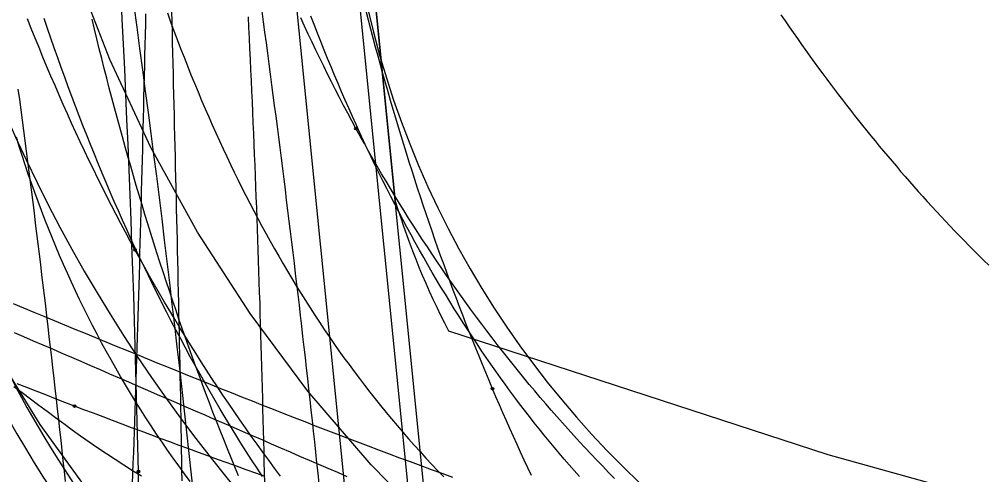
# Model space of a CAD drawing. Extents: x -14 to 1565148, y -25 to 642856.
# Drawn here: x 1564900.32 to 1564930.94, y 636532.82 to 636547.26 of the extents above; entities that cross this region are included whole.
import ezdxf

# ---------------------------------------------------------------- set-up
doc = ezdxf.new("R2010")
doc.units = 0
for name, color, linetype in [('DR_P_Headwall', 7, 'Continuous'), ('GE_P_Alignment_100_Stations', 7, 'Continuous'), ('MT_P_Work_Area', 7, 'Continuous'), ('PM_P_Edge_Line', 7, 'Continuous'), ('PV_P_EOP', 7, 'Continuous'), ('PV_X_COP', 7, 'Continuous'), ('PV_X_EOP', 7, 'Continuous'), ('SC_Shading2', 7, 'Continuous'), ('TR_Turning_Path26', 7, 'Continuous'), ('TR_Turning_Path28', 7, 'Continuous'), ('TR_Turning_Path28 - Copy-1', 7, 'Continuous'), ('TR_Turning_Path29', 7, 'Continuous')]:
    doc.layers.add(name, color=color, linetype=linetype)

msp = doc.modelspace()

# ---------------------------------------------------------------- linework, layer by layer
at = {"layer": 'DR_P_Headwall'}
msp.add_lwpolyline([(1564900.142, 636535.618), (1564900.406, 636535.421), (1564900.671, 636535.224), (1564900.936, 636535.028), (1564901.2, 636534.831), (1564901.466, 636534.635), (1564901.731, 636534.438), (1564901.996, 636534.242), (1564902.262, 636534.047), (1564902.533, 636533.858), (1564902.807, 636533.675), (1564903.082, 636533.495), (1564903.358, 636533.315), (1564903.634, 636533.135), (1564903.911, 636532.957), (1564904.188, 636532.779)], dxfattribs=at)
at = {"layer": 'GE_P_Alignment_100_Stations'}
for points in [[(1564923.821, 636523.723), (1564923.542, 636523.842), (1564920.913, 636525.312), (1564918.359, 636527.021), (1564915.927, 636528.9), (1564913.628, 636530.94), (1564911.474, 636533.132), (1564909.473, 636535.465), (1564907.636, 636537.928), (1564905.971, 636540.511), (1564904.485, 636543.2), (1564903.186, 636545.985), (1564902.079, 636548.851), (1564901.169, 636551.786), (1564900.461, 636554.777), (1564899.958, 636557.808), (1564899.663, 636560.866), (1564899.575, 636563.63)], [(1564922.847, 636515.863), (1564922.508, 636515.994), (1564919.257, 636517.608), (1564916.185, 636519.447), (1564913.245, 636521.491), (1564910.451, 636523.729), (1564907.815, 636526.153), (1564905.35, 636528.75), (1564903.067, 636531.509), (1564900.977, 636534.416), (1564899.09, 636537.459), (1564897.413, 636540.623), (1564895.955, 636543.894), (1564894.723, 636547.256), (1564893.722, 636550.695), (1564892.958, 636554.193), (1564892.433, 636557.736), (1564892.167, 636560.948)], [(1564924.48, 636547.407), (1564924.609, 636547.217), (1564924.739, 636547.028), (1564924.869, 636546.84), (1564925.001, 636546.652), (1564925.133, 636546.464), (1564925.266, 636546.277), (1564925.4, 636546.09), (1564925.535, 636545.904), (1564925.671, 636545.718), (1564925.808, 636545.532), (1564925.931, 636545.367), (1564926.054, 636545.202), (1564926.179, 636545.037), (1564926.304, 636544.872), (1564926.43, 636544.708), (1564926.557, 636544.544), (1564926.684, 636544.381), (1564926.812, 636544.217), (1564926.942, 636544.054), (1564927.071, 636543.891), (1564927.202, 636543.729), (1564927.334, 636543.567), (1564927.466, 636543.405), (1564927.599, 636543.243), (1564927.733, 636543.082), (1564927.868, 636542.921), (1564928.004, 636542.761), (1564928.141, 636542.6), (1564928.278, 636542.44), (1564928.417, 636542.28), (1564928.556, 636542.121), (1564928.697, 636541.962), (1564928.838, 636541.803), (1564928.98, 636541.644), (1564929.123, 636541.486), (1564929.267, 636541.329), (1564929.412, 636541.171), (1564929.558, 636541.014), (1564929.704, 636540.857), (1564929.852, 636540.701), (1564930.001, 636540.545), (1564930.151, 636540.389), (1564930.301, 636540.233), (1564930.453, 636540.078), (1564930.606, 636539.924), (1564930.76, 636539.769), (1564930.915, 636539.616), (1564931.071, 636539.462)], [(1564900.123, 636538.249), (1564900.447, 636538.114), (1564900.772, 636537.978), (1564901.098, 636537.843), (1564901.424, 636537.708), (1564901.751, 636537.572), (1564902.078, 636537.438), (1564902.405, 636537.303), (1564902.733, 636537.168), (1564903.062, 636537.034), (1564903.391, 636536.899), (1564903.72, 636536.764), (1564904.05, 636536.63), (1564904.38, 636536.495), (1564904.711, 636536.36), (1564905.042, 636536.226), (1564905.373, 636536.092), (1564905.705, 636535.958), (1564906.037, 636535.824), (1564906.37, 636535.69), (1564906.702, 636535.557), (1564907.035, 636535.424), (1564907.368, 636535.291), (1564907.702, 636535.159), (1564908.036, 636535.027), (1564908.369, 636534.895), (1564908.703, 636534.764), (1564909.037, 636534.633), (1564909.372, 636534.503), (1564909.706, 636534.373), (1564910.041, 636534.244), (1564910.375, 636534.115), (1564910.71, 636533.987), (1564911.044, 636533.86), (1564911.379, 636533.733), (1564911.714, 636533.607), (1564912.048, 636533.481), (1564912.383, 636533.357), (1564912.718, 636533.233), (1564913.052, 636533.11), (1564913.387, 636532.987), (1564913.721, 636532.866), (1564914.055, 636532.745)]]:
    msp.add_lwpolyline(points, dxfattribs=at)
for centre, radius, start, end in [((1564944.747, 636563.681), 48.896, 181.6039, 242.0214), ((1564945.327, 636642.56), 125.026, 239.53645, 252.17759)]:
    msp.add_arc(centre, radius, start, end, dxfattribs=at)
at = {"layer": 'MT_P_Work_Area'}
for points in [[(1564918.084, 636532.766), (1564917.923, 636532.947), (1564917.762, 636533.13), (1564917.602, 636533.315), (1564917.443, 636533.502), (1564917.284, 636533.691), (1564917.125, 636533.882), (1564916.968, 636534.075), (1564916.81, 636534.27), (1564916.654, 636534.466), (1564916.498, 636534.665), (1564916.343, 636534.866), (1564916.189, 636535.068), (1564916.036, 636535.272), (1564915.883, 636535.478), (1564915.731, 636535.686), (1564915.58, 636535.896), (1564915.429, 636536.107), (1564915.28, 636536.32), (1564915.131, 636536.535), (1564914.984, 636536.751), (1564914.837, 636536.969), (1564914.691, 636537.189), (1564914.545, 636537.41), (1564914.401, 636537.633), (1564914.258, 636537.858), (1564914.116, 636538.084), (1564913.974, 636538.311), (1564913.834, 636538.541), (1564913.694, 636538.771), (1564913.556, 636539.003), (1564913.418, 636539.237), (1564913.281, 636539.472), (1564913.146, 636539.708), (1564913.011, 636539.946), (1564912.878, 636540.185), (1564912.745, 636540.425), (1564912.614, 636540.667), (1564912.483, 636540.91), (1564912.354, 636541.155), (1564912.225, 636541.4), (1564912.098, 636541.647), (1564911.972, 636541.896), (1564911.847, 636542.145), (1564911.722, 636542.396), (1564911.599, 636542.647), (1564911.477, 636542.9), (1564911.356, 636543.155), (1564911.237, 636543.41), (1564911.118, 636543.666), (1564911, 636543.924), (1564910.883, 636544.182), (1564910.768, 636544.442), (1564910.654, 636544.703), (1564910.54, 636544.965), (1564910.428, 636545.227), (1564910.317, 636545.491), (1564910.207, 636545.756), (1564910.098, 636546.022), (1564909.99, 636546.288), (1564909.884, 636546.556), (1564909.778, 636546.825), (1564909.673, 636547.094), (1564909.57, 636547.365)], [(1564908.029, 636532.759), (1564907.857, 636533.022), (1564907.686, 636533.286), (1564907.516, 636533.552), (1564907.347, 636533.819), (1564907.18, 636534.087), (1564907.015, 636534.357), (1564906.85, 636534.628), (1564906.688, 636534.901), (1564906.526, 636535.174), (1564906.366, 636535.45), (1564906.207, 636535.726), (1564906.05, 636536.003), (1564905.894, 636536.282), (1564905.74, 636536.562), (1564905.587, 636536.843), (1564905.435, 636537.126), (1564905.285, 636537.409), (1564905.136, 636537.694), (1564904.988, 636537.98), (1564904.842, 636538.266), (1564904.698, 636538.554), (1564904.554, 636538.843), (1564904.413, 636539.133), (1564904.272, 636539.424), (1564904.133, 636539.716), (1564903.996, 636540.009), (1564903.859, 636540.302), (1564903.725, 636540.597), (1564903.591, 636540.893), (1564903.459, 636541.189), (1564903.328, 636541.487), (1564903.199, 636541.785), (1564903.071, 636542.084), (1564902.945, 636542.384), (1564902.82, 636542.685), (1564902.696, 636542.987), (1564902.574, 636543.289), (1564902.453, 636543.593), (1564902.333, 636543.897), (1564902.215, 636544.202), (1564902.098, 636544.507), (1564901.982, 636544.813), (1564901.868, 636545.12), (1564901.755, 636545.428), (1564901.644, 636545.736), (1564901.534, 636546.045), (1564901.425, 636546.355), (1564901.318, 636546.665), (1564901.211, 636546.976), (1564901.107, 636547.288)]]:
    msp.add_lwpolyline(points, dxfattribs=at)
at = {"layer": 'PM_P_Edge_Line'}
msp.add_lwpolyline([(1564905.013, 636547.466), (1564905.117, 636547.182), (1564905.221, 636546.9), (1564905.327, 636546.619), (1564905.433, 636546.339), (1564905.542, 636546.06), (1564905.651, 636545.783), (1564905.762, 636545.507), (1564905.874, 636545.233), (1564905.987, 636544.96), (1564906.101, 636544.689), (1564906.217, 636544.419), (1564906.327, 636544.165), (1564906.439, 636543.912), (1564906.552, 636543.66), (1564906.666, 636543.409), (1564906.781, 636543.159), (1564906.898, 636542.909), (1564907.016, 636542.661), (1564907.136, 636542.413), (1564907.257, 636542.166), (1564907.379, 636541.92), (1564907.503, 636541.675), (1564907.628, 636541.431), (1564907.755, 636541.188), (1564907.883, 636540.945), (1564908.013, 636540.704), (1564908.144, 636540.463), (1564908.276, 636540.224), (1564908.41, 636539.985), (1564908.546, 636539.748), (1564908.683, 636539.511), (1564908.822, 636539.275), (1564908.962, 636539.041), (1564909.104, 636538.807), (1564909.247, 636538.574), (1564909.392, 636538.343), (1564909.539, 636538.112), (1564909.688, 636537.883), (1564909.838, 636537.655), (1564909.99, 636537.428), (1564910.144, 636537.202), (1564910.299, 636536.977), (1564910.456, 636536.753), (1564910.615, 636536.531), (1564910.776, 636536.31), (1564910.939, 636536.09), (1564911.104, 636535.871), (1564911.27, 636535.654), (1564911.438, 636535.438), (1564911.608, 636535.223), (1564911.78, 636535.01), (1564911.953, 636534.797), (1564912.128, 636534.586), (1564912.305, 636534.376), (1564912.484, 636534.168), (1564912.664, 636533.96), (1564912.847, 636533.755), (1564913.031, 636533.55), (1564913.217, 636533.347), (1564913.404, 636533.145), (1564913.594, 636532.945), (1564913.786, 636532.746)], dxfattribs=at)
msp.add_arc((1564928.083, 636550.154), 32.132, 188.9094, 219.518, dxfattribs=at)
at = {"layer": 'PV_P_EOP'}
for p, q in [((1564916.577, 636493.283), (1564910.411, 636554.772)), ((1564917.075, 636493.333), (1564910.908, 636554.822))]:
    msp.add_line(p, q, dxfattribs=at)
at = {"layer": 'PV_X_COP'}
msp.add_arc((1564940.602, 636554.361), 30, 185.727, 275.727, dxfattribs=at)
at = {"layer": 'PV_X_EOP'}
msp.add_line((1564914.587, 636493.084), (1564908.421, 636554.572), dxfattribs=at)
at = {"layer": 'SC_Shading2'}
msp.add_line((1564910.908, 636554.822), (1564912.245, 636541.492), dxfattribs=at)
msp.add_line((1564910.908, 636554.822), (1564912.245, 636541.492), dxfattribs=at)
for points in [[(1564913.929, 636537.386), (1564925.964, 636533.462), (1564935.657, 636530.759), (1564945.825, 636525.613), (1564953.098, 636555.036), (1564939.756, 636558.813), (1564910.068, 636566.95)], [(1564913.929, 636537.386), (1564925.964, 636533.462), (1564935.657, 636530.759), (1564945.825, 636525.613), (1564953.098, 636555.036), (1564939.756, 636558.813), (1564910.068, 636566.95)], [(1564913.929, 636537.386), (1564925.964, 636533.462), (1564935.657, 636530.759), (1564945.825, 636525.613)]]:
    msp.add_lwpolyline(points, dxfattribs=at)
msp.add_arc((1564936.126, 636548.887), 25, 197.2053, 207.3912, dxfattribs=at)
msp.add_arc((1564936.126, 636548.887), 25, 197.2053, 207.3912, dxfattribs=at)
at = {"layer": 'TR_Turning_Path26'}
for points in [[(1564903.986, 636539.95), (1564903.835, 636540.229), (1564903.684, 636540.509), (1564903.535, 636540.791), (1564903.387, 636541.074), (1564903.24, 636541.358), (1564903.095, 636541.644), (1564902.951, 636541.931), (1564902.808, 636542.219), (1564902.666, 636542.508), (1564902.525, 636542.798), (1564902.386, 636543.09), (1564902.248, 636543.382), (1564902.112, 636543.676), (1564901.976, 636543.971), (1564901.842, 636544.267), (1564901.709, 636544.564), (1564901.578, 636544.862), (1564901.448, 636545.161), (1564901.319, 636545.46), (1564901.192, 636545.761), (1564901.066, 636546.062), (1564900.941, 636546.364), (1564900.818, 636546.666), (1564900.696, 636546.97), (1564900.576, 636547.274)], [(1564910.997, 636543.802), (1564910.866, 636544.045), (1564910.735, 636544.289), (1564910.606, 636544.533), (1564910.477, 636544.779), (1564910.35, 636545.027), (1564910.223, 636545.275), (1564910.098, 636545.525), (1564909.973, 636545.776), (1564909.85, 636546.028), (1564909.727, 636546.281), (1564909.606, 636546.536), (1564909.485, 636546.792), (1564909.366, 636547.049), (1564909.247, 636547.308)], [(1564919.196, 636532.703), (1564919.01, 636532.893), (1564918.824, 636533.085), (1564918.639, 636533.277), (1564918.455, 636533.471), (1564918.272, 636533.666), (1564918.09, 636533.863), (1564917.909, 636534.06), (1564917.729, 636534.259), (1564917.55, 636534.459), (1564917.372, 636534.66), (1564917.195, 636534.863), (1564917.019, 636535.066), (1564916.844, 636535.271), (1564916.67, 636535.476), (1564916.497, 636535.683), (1564916.325, 636535.891), (1564916.154, 636536.1), (1564915.984, 636536.31), (1564915.815, 636536.522), (1564915.647, 636536.734), (1564915.481, 636536.947), (1564915.315, 636537.162), (1564915.15, 636537.377), (1564914.987, 636537.594), (1564914.824, 636537.811), (1564914.663, 636538.03), (1564914.503, 636538.25), (1564914.344, 636538.47), (1564914.186, 636538.692), (1564914.029, 636538.914), (1564913.873, 636539.138), (1564913.718, 636539.363), (1564913.565, 636539.588), (1564913.412, 636539.815), (1564913.261, 636540.042), (1564913.111, 636540.27), (1564912.962, 636540.5), (1564912.814, 636540.73), (1564912.667, 636540.961), (1564912.521, 636541.193), (1564912.377, 636541.426), (1564912.234, 636541.66), (1564912.092, 636541.894), (1564911.951, 636542.13), (1564911.811, 636542.366), (1564911.672, 636542.604), (1564911.535, 636542.842), (1564911.399, 636543.081), (1564911.264, 636543.32), (1564911.13, 636543.561), (1564910.997, 636543.802)], [(1564905.739, 636532.603), (1564905.555, 636532.85), (1564905.374, 636533.098), (1564905.195, 636533.348), (1564905.019, 636533.6), (1564904.844, 636533.853), (1564904.672, 636534.108), (1564904.502, 636534.364), (1564904.334, 636534.622), (1564904.169, 636534.881), (1564904.006, 636535.142), (1564903.845, 636535.404), (1564903.686, 636535.667), (1564903.53, 636535.932), (1564903.376, 636536.198), (1564903.225, 636536.465), (1564903.075, 636536.734), (1564902.928, 636537.004), (1564902.784, 636537.276), (1564902.642, 636537.548), (1564902.502, 636537.822), (1564902.365, 636538.097), (1564902.23, 636538.374), (1564902.097, 636538.651), (1564901.967, 636538.93), (1564901.84, 636539.21), (1564901.715, 636539.49), (1564901.592, 636539.772), (1564901.472, 636540.055), (1564901.354, 636540.339), (1564901.239, 636540.625), (1564901.126, 636540.911), (1564901.016, 636541.198), (1564900.909, 636541.486), (1564900.803, 636541.775), (1564900.701, 636542.064), (1564900.601, 636542.355), (1564900.503, 636542.647), (1564900.408, 636542.939), (1564900.316, 636543.232), (1564900.226, 636543.526)], [(1564908.604, 636532.771), (1564908.415, 636533.024), (1564908.228, 636533.278), (1564908.042, 636533.532), (1564907.857, 636533.788), (1564907.673, 636534.045), (1564907.491, 636534.303), (1564907.311, 636534.562), (1564907.131, 636534.822), (1564906.953, 636535.084), (1564906.777, 636535.346), (1564906.601, 636535.609), (1564906.427, 636535.873), (1564906.255, 636536.138), (1564906.084, 636536.404), (1564905.914, 636536.672), (1564905.746, 636536.94), (1564905.579, 636537.209), (1564905.413, 636537.479), (1564905.249, 636537.75), (1564905.086, 636538.021), (1564904.925, 636538.294), (1564904.765, 636538.568), (1564904.606, 636538.843), (1564904.449, 636539.118), (1564904.294, 636539.394), (1564904.139, 636539.672), (1564903.986, 636539.95)]]:
    msp.add_lwpolyline(points, dxfattribs=at)
for centre in [(1564910.997, 636543.802), (1564910.997, 636543.802), (1564903.986, 636539.95), (1564903.986, 636539.95)]:
    msp.add_circle(centre, 0.0417, dxfattribs=at)
msp.add_arc((1564933.808, 636553.616), 38.128, 190.0984, 224.2561, dxfattribs=at)
at = {"layer": 'TR_Turning_Path28'}
for points in [[(1564903.906, 636532.525), (1564903.919, 636532.857), (1564903.932, 636533.189), (1564903.945, 636533.521), (1564903.957, 636533.853), (1564903.969, 636534.185), (1564903.981, 636534.517), (1564903.992, 636534.849), (1564904.004, 636535.181), (1564904.015, 636535.513), (1564904.026, 636535.845), (1564904.036, 636536.177), (1564904.047, 636536.509), (1564904.057, 636536.841), (1564904.068, 636537.173), (1564904.078, 636537.505), (1564904.088, 636537.836), (1564904.097, 636538.168), (1564904.107, 636538.5), (1564904.116, 636538.832), (1564904.126, 636539.163), (1564904.135, 636539.495), (1564904.144, 636539.827), (1564904.153, 636540.158), (1564904.162, 636540.49), (1564904.171, 636540.821), (1564904.179, 636541.152), (1564904.188, 636541.484), (1564904.196, 636541.815), (1564904.205, 636542.146), (1564904.213, 636542.477), (1564904.221, 636542.809), (1564904.23, 636543.14), (1564904.238, 636543.471), (1564904.246, 636543.801), (1564904.254, 636544.132), (1564904.262, 636544.463), (1564904.27, 636544.794), (1564904.278, 636545.125), (1564904.286, 636545.455), (1564904.294, 636545.786), (1564904.302, 636546.116), (1564904.31, 636546.447), (1564904.318, 636546.777), (1564904.326, 636547.107), (1564904.334, 636547.437)], [(1564908.101, 636532.555), (1564908.093, 636532.888), (1564908.086, 636533.223), (1564908.079, 636533.559), (1564908.071, 636533.895), (1564908.063, 636534.232), (1564908.055, 636534.568), (1564908.047, 636534.904), (1564908.039, 636535.24), (1564908.03, 636535.576), (1564908.021, 636535.913), (1564908.012, 636536.249), (1564908.002, 636536.585), (1564907.993, 636536.921), (1564907.983, 636537.257), (1564907.973, 636537.593), (1564907.962, 636537.929), (1564907.952, 636538.266), (1564907.941, 636538.602), (1564907.93, 636538.938), (1564907.919, 636539.274), (1564907.907, 636539.61), (1564907.896, 636539.946), (1564907.884, 636540.282), (1564907.872, 636540.618), (1564907.859, 636540.954), (1564907.847, 636541.29), (1564907.834, 636541.626), (1564907.821, 636541.962), (1564907.808, 636542.298), (1564907.794, 636542.634), (1564907.781, 636542.971), (1564907.767, 636543.307), (1564907.753, 636543.642), (1564907.738, 636543.978), (1564907.724, 636544.314), (1564907.709, 636544.65), (1564907.694, 636544.986), (1564907.679, 636545.322), (1564907.663, 636545.658), (1564907.647, 636545.994), (1564907.632, 636546.33), (1564907.615, 636546.666), (1564907.599, 636547.002), (1564907.582, 636547.338)], [(1564902.066, 636534.996), (1564901.763, 636535.113), (1564901.46, 636535.23), (1564901.157, 636535.347), (1564900.854, 636535.464), (1564900.551, 636535.582), (1564900.248, 636535.701)], [(1564908.119, 636532.759), (1564907.815, 636532.867), (1564907.512, 636532.976), (1564907.209, 636533.085), (1564906.906, 636533.194), (1564906.603, 636533.304), (1564906.3, 636533.414), (1564905.997, 636533.524), (1564905.694, 636533.635), (1564905.392, 636533.746), (1564905.089, 636533.858), (1564904.786, 636533.97), (1564904.484, 636534.083), (1564904.181, 636534.195), (1564903.879, 636534.309), (1564903.577, 636534.422), (1564903.274, 636534.536), (1564902.972, 636534.651), (1564902.67, 636534.766), (1564902.368, 636534.881), (1564902.066, 636534.996)], [(1564904.183, 636530.592), (1564904.165, 636530.924), (1564904.149, 636531.257), (1564904.134, 636531.59), (1564904.122, 636531.923), (1564904.111, 636532.257), (1564904.101, 636532.59), (1564904.094, 636532.923)]]:
    msp.add_lwpolyline(points, dxfattribs=at)
for centre in [(1564902.066, 636534.996), (1564902.066, 636534.996), (1564904.094, 636532.923), (1564904.094, 636532.923)]:
    msp.add_circle(centre, 0.0417, dxfattribs=at)
for centre, radius, start, end in [((1564405.521, 636522.35), 498.685, 1.21488, 7.07958), ((1564939.259, 636618.365), 102.29, 234.57972, 257.40723)]:
    msp.add_arc(centre, radius, start, end, dxfattribs=at)
at = {"layer": 'TR_Turning_Path28 - Copy-1'}
for points in [[(1564905.481, 636532.619), (1564905.476, 636532.954), (1564905.47, 636533.288), (1564905.465, 636533.623), (1564905.46, 636533.957), (1564905.454, 636534.291), (1564905.448, 636534.625), (1564905.442, 636534.959), (1564905.436, 636535.292), (1564905.43, 636535.626), (1564905.423, 636535.959), (1564905.417, 636536.292), (1564905.41, 636536.624), (1564905.403, 636536.956), (1564905.396, 636537.288), (1564905.389, 636537.62), (1564905.382, 636537.951), (1564905.375, 636538.281), (1564905.368, 636538.612), (1564905.36, 636538.942), (1564905.353, 636539.273), (1564905.345, 636539.603), (1564905.338, 636539.933), (1564905.33, 636540.264), (1564905.322, 636540.594), (1564905.314, 636540.924), (1564905.306, 636541.254), (1564905.299, 636541.584), (1564905.291, 636541.914), (1564905.283, 636542.244), (1564905.275, 636542.573), (1564905.267, 636542.903), (1564905.259, 636543.233), (1564905.251, 636543.562), (1564905.243, 636543.892), (1564905.235, 636544.221), (1564905.227, 636544.55), (1564905.219, 636544.88), (1564905.211, 636545.209), (1564905.203, 636545.538), (1564905.195, 636545.867), (1564905.188, 636546.196), (1564905.18, 636546.525), (1564905.172, 636546.853), (1564905.165, 636547.182), (1564905.157, 636547.511)], [(1564909.829, 636532.531), (1564909.794, 636532.865), (1564909.758, 636533.199), (1564909.723, 636533.532), (1564909.687, 636533.866), (1564909.651, 636534.199), (1564909.615, 636534.533), (1564909.578, 636534.866), (1564909.541, 636535.2), (1564909.504, 636535.533), (1564909.467, 636535.866), (1564909.429, 636536.2), (1564909.392, 636536.533), (1564909.354, 636536.866), (1564909.316, 636537.2), (1564909.277, 636537.533), (1564909.239, 636537.866), (1564909.2, 636538.199), (1564909.161, 636538.532), (1564909.121, 636538.866), (1564909.082, 636539.199), (1564909.042, 636539.532), (1564909.002, 636539.865), (1564908.962, 636540.198), (1564908.921, 636540.531), (1564908.88, 636540.864), (1564908.84, 636541.197), (1564908.798, 636541.53), (1564908.757, 636541.863), (1564908.715, 636542.195), (1564908.673, 636542.528), (1564908.631, 636542.861), (1564908.589, 636543.194), (1564908.546, 636543.527), (1564908.504, 636543.859), (1564908.461, 636544.192), (1564908.417, 636544.525), (1564908.374, 636544.857), (1564908.33, 636545.19), (1564908.286, 636545.522), (1564908.242, 636545.855), (1564908.198, 636546.187), (1564908.153, 636546.52), (1564908.108, 636546.852), (1564908.063, 636547.185), (1564908.018, 636547.517)], [(1564901.782, 636532.6), (1564901.747, 636532.928), (1564901.711, 636533.256), (1564901.676, 636533.584), (1564901.64, 636533.912), (1564901.604, 636534.24), (1564901.567, 636534.568), (1564901.531, 636534.896), (1564901.494, 636535.224), (1564901.457, 636535.551), (1564901.42, 636535.879), (1564901.382, 636536.207), (1564901.344, 636536.535), (1564901.307, 636536.863), (1564901.268, 636537.19), (1564901.23, 636537.518), (1564901.191, 636537.846), (1564901.152, 636538.173), (1564901.113, 636538.501), (1564901.074, 636538.829), (1564901.035, 636539.156), (1564900.995, 636539.484), (1564900.955, 636539.811), (1564900.915, 636540.139), (1564900.874, 636540.466), (1564900.833, 636540.793), (1564900.793, 636541.121), (1564900.751, 636541.448), (1564900.71, 636541.776), (1564900.669, 636542.103), (1564900.627, 636542.43), (1564900.585, 636542.757), (1564900.542, 636543.085), (1564900.5, 636543.412), (1564900.457, 636543.739), (1564900.414, 636544.066), (1564900.371, 636544.393), (1564900.328, 636544.72), (1564900.284, 636545.047)], [(1564910.72, 636532.755), (1564910.42, 636532.884), (1564910.119, 636533.013), (1564909.819, 636533.142), (1564909.519, 636533.271), (1564909.219, 636533.4), (1564908.918, 636533.53), (1564908.617, 636533.66), (1564908.317, 636533.79), (1564908.016, 636533.92), (1564907.715, 636534.05), (1564907.414, 636534.18), (1564907.113, 636534.311), (1564906.812, 636534.441), (1564906.51, 636534.572), (1564906.209, 636534.702), (1564905.907, 636534.833), (1564905.606, 636534.964), (1564905.304, 636535.095), (1564905.002, 636535.226), (1564904.7, 636535.357), (1564904.398, 636535.488), (1564904.096, 636535.619), (1564903.794, 636535.75), (1564903.492, 636535.881), (1564903.19, 636536.012), (1564902.887, 636536.143), (1564902.585, 636536.274), (1564902.282, 636536.405), (1564901.979, 636536.536), (1564901.676, 636536.667), (1564901.374, 636536.797), (1564901.071, 636536.928), (1564900.768, 636537.059), (1564900.464, 636537.189), (1564900.161, 636537.32)]]:
    msp.add_lwpolyline(points, dxfattribs=at)
for centre, radius, start, end in [((1564427.691, 636481.862), 480.795, 4.78522, 9.97892), ((1564979.005, 636695.339), 184.987, 234.0043, 257.06523)]:
    msp.add_arc(centre, radius, start, end, dxfattribs=at)
at = {"layer": 'TR_Turning_Path29'}
for points in [[(1564915.329, 636535.547), (1564915.221, 636535.803), (1564915.114, 636536.059), (1564915.007, 636536.316), (1564914.902, 636536.575), (1564914.797, 636536.834), (1564914.693, 636537.094), (1564914.589, 636537.354), (1564914.487, 636537.616), (1564914.385, 636537.879), (1564914.284, 636538.142), (1564914.184, 636538.406), (1564914.084, 636538.671), (1564913.986, 636538.937), (1564913.888, 636539.203), (1564913.791, 636539.471), (1564913.694, 636539.739), (1564913.599, 636540.008), (1564913.504, 636540.277), (1564913.41, 636540.548), (1564913.317, 636540.819), (1564913.225, 636541.091), (1564913.133, 636541.363), (1564913.042, 636541.637), (1564912.952, 636541.911), (1564912.863, 636542.185), (1564912.775, 636542.461), (1564912.687, 636542.737), (1564912.6, 636543.013), (1564912.514, 636543.291), (1564912.429, 636543.569), (1564912.344, 636543.847), (1564912.261, 636544.127), (1564912.178, 636544.407), (1564912.096, 636544.687), (1564912.015, 636544.968), (1564911.934, 636545.25), (1564911.854, 636545.533), (1564911.775, 636545.816), (1564911.697, 636546.099), (1564911.62, 636546.383), (1564911.543, 636546.668), (1564911.468, 636546.953), (1564911.393, 636547.239), (1564911.318, 636547.525)], [(1564907.271, 636532.78), (1564907.153, 636533.067), (1564907.035, 636533.355), (1564906.918, 636533.644), (1564906.802, 636533.933), (1564906.687, 636534.223), (1564906.573, 636534.514), (1564906.46, 636534.805), (1564906.348, 636535.097), (1564906.237, 636535.39), (1564906.127, 636535.684), (1564906.017, 636535.978), (1564905.909, 636536.273), (1564905.801, 636536.568), (1564905.695, 636536.865), (1564905.589, 636537.162), (1564905.485, 636537.459), (1564905.381, 636537.757), (1564905.279, 636538.056), (1564905.177, 636538.355), (1564905.076, 636538.656), (1564904.976, 636538.956), (1564904.877, 636539.257), (1564904.779, 636539.559), (1564904.682, 636539.861), (1564904.586, 636540.164), (1564904.49, 636540.468), (1564904.396, 636540.772), (1564904.303, 636541.076), (1564904.21, 636541.381), (1564904.118, 636541.687), (1564904.028, 636541.993), (1564903.938, 636542.3), (1564903.849, 636542.607), (1564903.761, 636542.915), (1564903.674, 636543.223), (1564903.588, 636543.531), (1564903.503, 636543.84), (1564903.419, 636544.15), (1564903.335, 636544.46), (1564903.253, 636544.77), (1564903.171, 636545.081), (1564903.09, 636545.392), (1564903.01, 636545.704), (1564902.931, 636546.016), (1564902.853, 636546.329), (1564902.776, 636546.642), (1564902.7, 636546.955), (1564902.625, 636547.269)], [(1564916.569, 636532.793), (1564916.453, 636533.038), (1564916.337, 636533.284), (1564916.222, 636533.531), (1564916.108, 636533.779), (1564915.995, 636534.029), (1564915.882, 636534.279), (1564915.77, 636534.531), (1564915.658, 636534.783), (1564915.548, 636535.037), (1564915.438, 636535.291), (1564915.329, 636535.547)]]:
    msp.add_lwpolyline(points, dxfattribs=at)
msp.add_circle((1564915.329, 636535.547), 0.0417, dxfattribs=at)
msp.add_circle((1564915.329, 636535.547), 0.0417, dxfattribs=at)
msp.add_arc((1564931.872, 636537.484), 42.609, 175.5057, 253.9189, dxfattribs=at)

doc.saveas('drawing.dxf')
